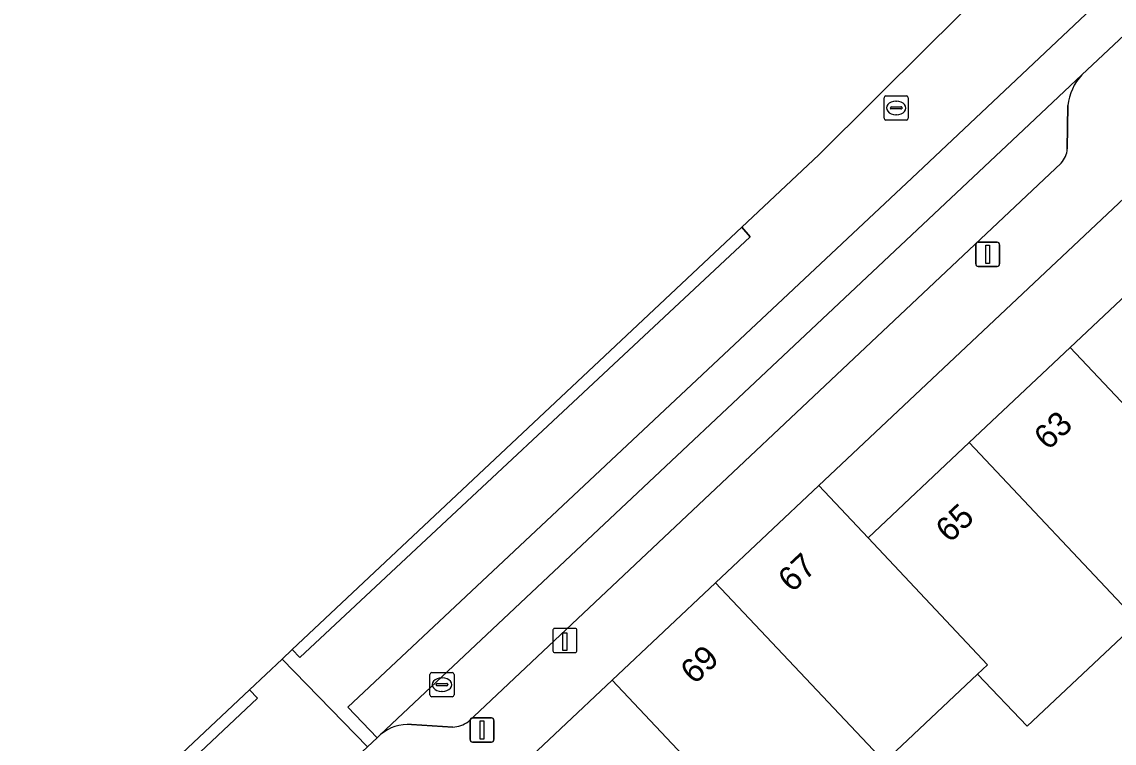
# Model space of a CAD drawing. Extents: x 162542 to 163147, y 380779 to 381521.
# Drawn here: x 162623.92 to 162669.21, y 381299.29 to 381329.21 of the extents above; entities that cross this region are included whole.
import ezdxf

# ---------------------------------------------------------------- set-up
doc = ezdxf.new("R2010")
doc.units = 0
for name, color, linetype in [('IMGEO_Erf', 7, 'Continuous'), ('IMGEO_Kolk', 7, 'Continuous'), ('IMGEO_Laadpaal', 7, 'Continuous'), ('IMGEO_Lichtmast', 7, 'Continuous'), ('IMGEO_Pand', 7, 'Continuous'), ('IMGEO_Pand_nummerreeks', 7, 'Continuous'), ('IMGEO_Parkeervlak_open', 7, 'Continuous'), ('IMGEO_Rijbaan_lokaal_gesloten', 7, 'Continuous'), ('IMGEO_Rijbaan_lokaal_open', 7, 'Continuous'), ('IMGEO_Rioolput', 7, 'Continuous'), ('IMGEO_Voetpad_open', 7, 'Continuous')]:
    doc.layers.add(name, color=color, linetype=linetype)

msp = doc.modelspace()

# ---------------------------------------------------------------- linework, layer by layer
at = {"layer": 'IMGEO_Erf'}
msp.add_lwpolyline([(162701.836, 381338.243), (162697.562, 381334.216), (162693.632, 381330.514), (162695.682, 381328.338), (162691.153, 381324.068), (162686.962, 381320.117), (162682.772, 381316.167), (162678.582, 381312.217), (162674.392, 381308.266), (162670.202, 381304.316), (162665.608, 381299.985), (162663.544, 381302.142), (162659.684, 381298.508), (162655.396, 381294.471), (162651.525, 381290.827), (162656.442, 381285.541), (162651.893, 381281.31)], dxfattribs=at)
msp.add_lwpolyline([(162675.78, 381323.595), (162679.973, 381327.542), (162684.166, 381331.49), (162688.359, 381335.437), (162686.301, 381337.602), (162656.968, 381309.979), (162659.007, 381307.806), (162663.2, 381311.753), (162667.393, 381315.701), (162671.586, 381319.648)], close=True, dxfattribs=at)
at = {"layer": 'IMGEO_Kolk'}
for p, q in [((162640.839, 381301.286), (162640.839, 381302.138)), ((162640.914, 381302.212), (162641.766, 381302.212)), ((162641.327, 381301.992), (162641.352, 381301.992)), ((162641.84, 381302.138), (162641.84, 381301.286)), ((162641.098, 381301.706), (162641.098, 381301.718)), ((162641.536, 381301.669), (162641.138, 381301.669)), ((162641.141, 381301.755), (162641.539, 381301.755)), ((162641.35, 381301.432), (162641.325, 381301.432)), ((162641.582, 381301.718), (162641.582, 381301.706)), ((162641.766, 381301.212), (162640.914, 381301.212))]:
    msp.add_line(p, q, dxfattribs=at)
for points in [[(162640.839, 381301.286), (162640.839, 381302.138)], [(162640.914, 381302.212), (162641.766, 381302.212)], [(162641.84, 381302.138), (162641.84, 381301.286)], [(162641.766, 381301.212), (162640.914, 381301.212)]]:
    msp.add_lwpolyline(points, dxfattribs=at)
for centre, radius, start, end in [((162640.916, 381302.136), 0.0765, 91.552, 178.448), ((162640.916, 381302.136), 0.0765, 91.552, 178.448), ((162641.764, 381302.136), 0.0765, 1.552, 88.448), ((162641.764, 381302.136), 0.0765, 1.552, 88.448), ((162641.138, 381301.715), 0.0403, 85.8775, 175.7526), ((162641.135, 381301.705), 0.0366, 178.938, 274.7102), ((162641.539, 381301.712), 0.043, 264.8664, 352.4533), ((162641.543, 381301.717), 0.0386, 1.7309, 96.639), ((162640.916, 381301.288), 0.0765, 181.552, 268.448), ((162640.916, 381301.288), 0.0765, 181.552, 268.448), ((162641.764, 381301.288), 0.0765, 271.552, 358.448), ((162641.764, 381301.288), 0.0765, 271.552, 358.448)]:
    msp.add_arc(centre, radius, start, end, dxfattribs=at)
for centre, major_axis, ratio, start_param, end_param in [((162641.326, 381301.712), (-0.387, 0.002), 0.722429, 4.712389, 7.853982), ((162641.351, 381301.712), (-0.39, 0.002), 0.717154, 1.570796, 4.712389)]:
    msp.add_ellipse(centre, major_axis=major_axis, ratio=ratio, start_param=start_param, end_param=end_param, dxfattribs=at)
at = {"layer": 'IMGEO_Laadpaal'}
for p, q in [((162645.937, 381303.96), (162645.937, 381303.119)), ((162645.937, 381303.96), (162645.937, 381303.119)), ((162646.853, 381304.044), (162646.012, 381304.044)), ((162646.853, 381304.044), (162646.012, 381304.044)), ((162646.937, 381303.128), (162646.937, 381303.969)), ((162646.937, 381303.128), (162646.937, 381303.969)), ((162646.021, 381303.044), (162646.862, 381303.044)), ((162646.021, 381303.044), (162646.862, 381303.044))]:
    msp.add_line(p, q, dxfattribs=at)
msp.add_lwpolyline([(162646.352, 381303.857), (162646.512, 381303.857), (162646.512, 381303.124), (162646.352, 381303.124), (162646.352, 381303.857)], dxfattribs=at)
for centre, start, end in [((162646.015, 381303.966), 92.4484, 184.2845), ((162646.015, 381303.966), 92.4484, 184.2845), ((162646.859, 381303.966), 2.4484, 94.2845), ((162646.859, 381303.966), 2.4484, 94.2845), ((162646.015, 381303.122), 182.4484, 274.2845), ((162646.015, 381303.122), 182.4484, 274.2845), ((162646.859, 381303.122), 272.4484, 4.2845), ((162646.859, 381303.122), 272.4484, 4.2845)]:
    msp.add_arc(centre, 0.0779, start, end, dxfattribs=at)
at = {"layer": 'IMGEO_Lichtmast'}
for p, q in [((162663.473, 381319.162), (162663.473, 381319.962)), ((162663.473, 381319.962), (162663.473, 381319.162)), ((162663.573, 381320.062), (162664.363, 381320.062)), ((162664.363, 381320.062), (162663.573, 381320.062)), ((162664.463, 381319.962), (162664.463, 381319.162)), ((162664.463, 381319.162), (162664.463, 381319.962)), ((162664.363, 381319.062), (162663.573, 381319.062)), ((162663.573, 381319.062), (162664.363, 381319.062)), ((162642.501, 381299.431), (162642.501, 381300.231)), ((162642.501, 381300.231), (162642.501, 381299.431)), ((162642.601, 381300.331), (162643.391, 381300.331)), ((162643.391, 381300.331), (162642.601, 381300.331)), ((162643.491, 381300.231), (162643.491, 381299.431)), ((162643.491, 381299.431), (162643.491, 381300.231)), ((162643.391, 381299.331), (162642.601, 381299.331)), ((162642.601, 381299.331), (162643.391, 381299.331))]:
    msp.add_line(p, q, dxfattribs=at)
for points in [[(162663.893, 381319.937), (162664.043, 381319.937), (162664.043, 381319.187), (162663.893, 381319.187), (162663.893, 381319.937)], [(162642.921, 381300.206), (162643.071, 381300.206), (162643.071, 381299.456), (162642.921, 381299.456), (162642.921, 381300.206)]]:
    msp.add_lwpolyline(points, dxfattribs=at)
for centre, start, end in [((162663.573, 381319.962), 90, 180), ((162663.573, 381319.962), 90, 180), ((162664.363, 381319.962), 0, 90), ((162664.363, 381319.962), 360, 90), ((162663.573, 381319.162), 180, 270), ((162663.573, 381319.162), 180, 270), ((162664.363, 381319.162), 270, 0), ((162664.363, 381319.162), 270, 0), ((162642.601, 381300.231), 90, 180), ((162642.601, 381300.231), 90, 180), ((162643.391, 381300.231), 0, 90), ((162643.391, 381300.231), 360, 90), ((162642.601, 381299.431), 180, 270), ((162642.601, 381299.431), 180, 270), ((162643.391, 381299.431), 270, 0), ((162643.391, 381299.431), 270, 0)]:
    msp.add_arc(centre, 0.1, start, end, dxfattribs=at)
at = {"layer": 'IMGEO_Pand'}
for points in [[(162671.586, 381319.648), (162667.393, 381315.701), (162674.392, 381308.266), (162678.582, 381312.217)], [(162667.393, 381315.701), (162663.2, 381311.753), (162670.202, 381304.316), (162674.392, 381308.266)], [(162663.2, 381311.753), (162659.007, 381307.806), (162663.957, 381302.531), (162663.544, 381302.142), (162665.608, 381299.985), (162670.202, 381304.316)], [(162659.007, 381307.806), (162656.968, 381309.979), (162652.681, 381305.941), (162659.684, 381298.508), (162663.544, 381302.142), (162663.957, 381302.531)], [(162652.681, 381305.941), (162648.395, 381301.902), (162655.396, 381294.471), (162659.684, 381298.508)], [(162648.395, 381301.902), (162644.108, 381297.864), (162647.835, 381293.935), (162651.133, 381290.458), (162651.525, 381290.827), (162655.396, 381294.471)]]:
    msp.add_lwpolyline(points, close=True, dxfattribs=at)
at = {"layer": 'IMGEO_Parkeervlak_open'}
for points in [[(162667.873, 381327.006), (162665.454, 381324.728), (162638.793, 381299.639)], [(162667.265, 381323.943), (162667.297, 381325.737)], [(162642.425, 381300.17), (162667.008, 381323.347)], [(162640.071, 381300.053), (162641.786, 381299.954)]]:
    msp.add_lwpolyline(points, dxfattribs=at)
for centre, radius, start, end in [((162669.436, 381325.531), 2.149, 136.667, 174.5063), ((162666.37, 381323.976), 0.896, 315.4327, 357.9152), ((162639.906, 381298.384), 1.677, 84.3405, 131.5583), ((162641.712, 381301.225), 1.273, 273.3116, 304.0418)]:
    msp.add_arc(centre, radius, start, end, dxfattribs=at)
at = {"layer": 'IMGEO_Rijbaan_lokaal_gesloten'}
for points in [[(162665.454, 381324.728), (162667.873, 381327.006), (162669.643, 381328.666), (162697.258, 381354.669), (162697.846, 381355.236), (162696.641, 381356.52), (162660.822, 381322.724), (162637.438, 381300.78), (162638.648, 381299.503), (162638.793, 381299.639)], [(162653.774, 381320.694), (162635.132, 381303.165), (162635.442, 381302.837), (162654.124, 381320.293)], [(162621.016, 381289.891), (162621.357, 381289.553), (162633.69, 381301.157), (162633.362, 381301.5)]]:
    msp.add_lwpolyline(points, close=True, dxfattribs=at)
at = {"layer": 'IMGEO_Rijbaan_lokaal_open'}
for points in [[(162634.718, 381302.775), (162638.252, 381299.13), (162638.648, 381299.503), (162637.438, 381300.78), (162660.822, 381322.724), (162696.641, 381356.52), (162697.846, 381355.236), (162698.242, 381355.618), (162695.195, 381358.844), (162693.99, 381360.119), (162693.589, 381359.733), (162694.788, 381358.46), (162667.161, 381332.527), (162666.539, 381333.186), (162661.519, 381328.209), (162656.967, 381323.696), (162653.774, 381320.694), (162654.124, 381320.293), (162635.442, 381302.837), (162635.132, 381303.165), (162634.718, 381302.775)], [(162636.86, 381297.823), (162638.252, 381299.13), (162634.718, 381302.775), (162633.362, 381301.5), (162633.69, 381301.157), (162621.357, 381289.553), (162621.016, 381289.891), (162619.656, 381288.613)]]:
    msp.add_lwpolyline(points, dxfattribs=at)
at = {"layer": 'IMGEO_Rioolput'}
for p, q in [((162659.672, 381325.208), (162659.672, 381326.06)), ((162659.747, 381326.134), (162660.599, 381326.134)), ((162660.16, 381325.914), (162660.185, 381325.914)), ((162660.673, 381326.06), (162660.673, 381325.208)), ((162659.931, 381325.628), (162659.931, 381325.64)), ((162660.369, 381325.591), (162659.971, 381325.591)), ((162659.974, 381325.677), (162660.372, 381325.677)), ((162660.415, 381325.64), (162660.415, 381325.628)), ((162660.599, 381325.134), (162659.747, 381325.134)), ((162660.183, 381325.354), (162660.158, 381325.354))]:
    msp.add_line(p, q, dxfattribs=at)
for points in [[(162659.672, 381325.208), (162659.672, 381326.06)], [(162659.747, 381326.134), (162660.599, 381326.134)], [(162660.673, 381326.06), (162660.673, 381325.208)], [(162660.599, 381325.134), (162659.747, 381325.134)]]:
    msp.add_lwpolyline(points, dxfattribs=at)
for centre, radius, start, end in [((162659.749, 381326.058), 0.0765, 91.552, 178.448), ((162659.749, 381326.058), 0.0765, 91.552, 178.448), ((162660.597, 381326.058), 0.0765, 1.552, 88.448), ((162660.597, 381326.058), 0.0765, 1.552, 88.448), ((162659.971, 381325.637), 0.0403, 85.8775, 175.7526), ((162659.968, 381325.627), 0.0366, 178.938, 274.7102), ((162660.372, 381325.634), 0.043, 264.8664, 352.4533), ((162660.376, 381325.639), 0.0386, 1.7309, 96.639), ((162659.749, 381325.21), 0.0765, 181.552, 268.448), ((162659.749, 381325.21), 0.0765, 181.552, 268.448), ((162660.597, 381325.21), 0.0765, 271.552, 358.448), ((162660.597, 381325.21), 0.0765, 271.552, 358.448)]:
    msp.add_arc(centre, radius, start, end, dxfattribs=at)
for centre, major_axis, ratio, start_param, end_param in [((162660.159, 381325.634), (-0.387, 0.002), 0.722429, 4.712389, 7.853982), ((162660.184, 381325.634), (-0.39, 0.002), 0.717154, 1.570796, 4.712389)]:
    msp.add_ellipse(centre, major_axis=major_axis, ratio=ratio, start_param=start_param, end_param=end_param, dxfattribs=at)
at = {"layer": 'IMGEO_Voetpad_open'}
for points in [[(162636, 381290.223), (162639.968, 381293.965), (162644.108, 381297.864), (162648.395, 381301.902), (162652.681, 381305.941), (162656.968, 381309.979), (162686.301, 381337.602)], [(162669.643, 381328.666), (162667.873, 381327.006)], [(162667.297, 381325.737), (162667.265, 381323.943)], [(162667.008, 381323.347), (162642.425, 381300.17)], [(162641.786, 381299.954), (162640.071, 381300.053)], [(162638.793, 381299.639), (162638.648, 381299.503), (162638.252, 381299.13), (162636.86, 381297.823)]]:
    msp.add_lwpolyline(points, dxfattribs=at)
for centre, radius, start, end in [((162669.436, 381325.531), 2.149, 136.667, 174.5063), ((162666.37, 381323.976), 0.896, 315.4327, 357.9152), ((162639.906, 381298.384), 1.677, 84.3405, 131.5583), ((162641.712, 381301.225), 1.273, 273.3116, 304.0418)]:
    msp.add_arc(centre, radius, start, end, dxfattribs=at)

# ---------------------------------------------------------------- texts
at = {"layer": 'IMGEO_Pand_nummerreeks'}
for s, rotation, p in [('63', 43.0692, (162666.467, 381311.399)), ('65', 43.0692, (162662.388, 381307.559)), ('67', 43.0922, (162655.854, 381305.499)), ('69', 43.0922, (162651.808, 381301.688))]:
    msp.add_text(s, height=1, rotation=rotation, dxfattribs=at).set_placement(p)

doc.saveas('drawing.dxf')
